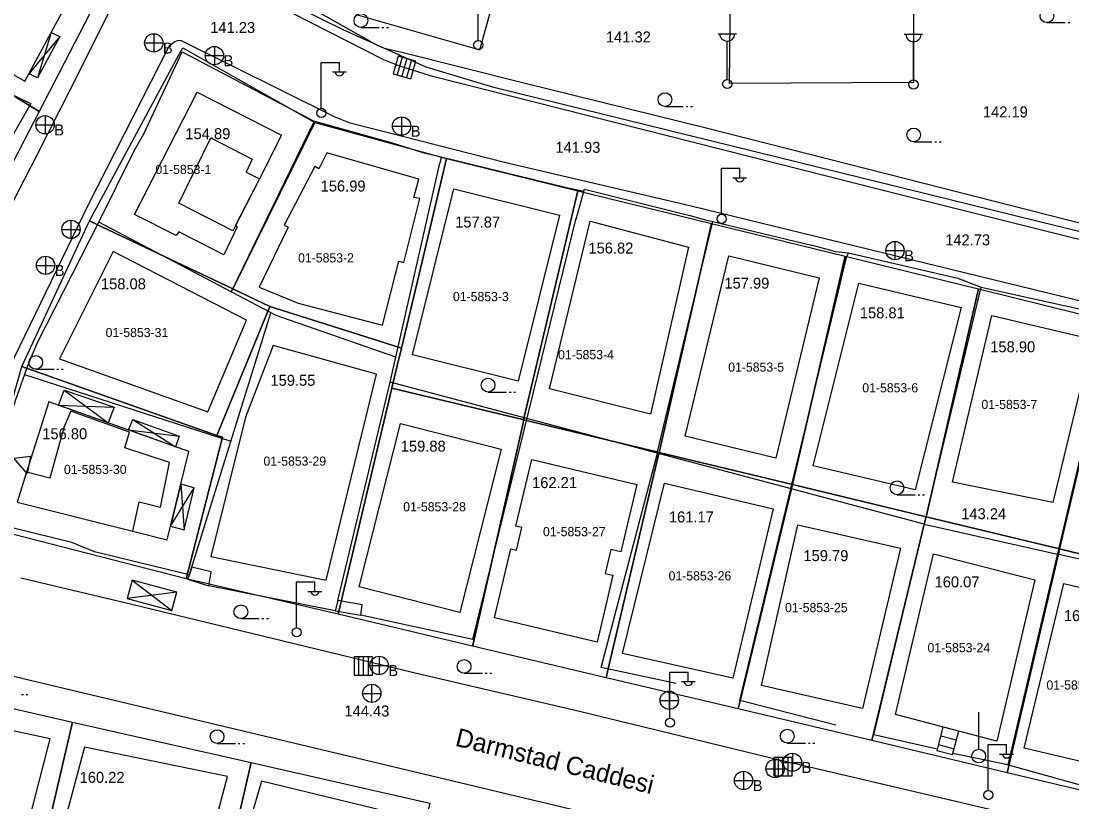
# Model space of a CAD drawing. Extents: x 419101 to 420177, y 4451541 to 4452254.
# Drawn here: x 419166.5 to 419281.2, y 4451807.7 to 4451893 of the extents above; entities that cross this region are included whole.
import ezdxf

# ---------------------------------------------------------------- set-up
doc = ezdxf.new("R2010")
doc.units = 0
doc.layers.add('2_KADASTRO', color=7, linetype='Continuous')
doc.layers.add('3_HALİHAZIR', color=7, linetype='Continuous')

msp = doc.modelspace()

# ---------------------------------------------------------------- linework, layer by layer
at = {"layer": '2_KADASTRO'}
for points in [[(419150.88, 4451893.96), (419157.05, 4451906.72), (419175.57, 4451896.96), (419168.42, 4451883.14)], [(419132.79, 4451881.04), (419135.48, 4451897.02), (419148.97, 4451894.34), (419150.88, 4451893.96), (419168.42, 4451883.14), (419161.78, 4451870.31), (419160.15, 4451871.04), (419147.76, 4451876.63), (419145.34, 4451877.73)], [(419173.93, 4451871.16), (419183.7, 4451889.3), (419184.11, 4451890.07), (419198.55, 4451881.92), (419189.59, 4451863.73), (419174.57, 4451870.86)], [(419189.59, 4451863.73), (419198.55, 4451881.92), (419212.93, 4451877.99), (419209.92, 4451865.34), (419208, 4451857.27), (419201.71, 4451859.25), (419193.63, 4451861.81)], [(419206.96, 4451852.9), (419206.96, 4451852.91), (419207.5, 4451855.18), (419208, 4451857.27), (419209.92, 4451865.34), (419212.93, 4451877.99), (419227.26, 4451874.47), (419221.34, 4451849.43), (419221.24, 4451849.46)], [(419221.34, 4451849.43), (419227.26, 4451874.47), (419241.87, 4451870.88), (419236.12, 4451845.87), (419235.89, 4451845.92)], [(419166.54, 4451855.26), (419173.93, 4451871.16), (419174.57, 4451870.86), (419189.59, 4451863.73), (419193.63, 4451861.81), (419187.84, 4451847.73)], [(419236.12, 4451845.87), (419241.87, 4451870.88), (419256.44, 4451867.31), (419250.7, 4451842.35)], [(419250.7, 4451842.35), (419256.44, 4451867.31), (419271.01, 4451863.73), (419265.28, 4451838.83), (419265.14, 4451838.87)], [(419265.28, 4451838.83), (419271.01, 4451863.73), (419285.72, 4451860.12), (419279.86, 4451835.32)], [(419184.48, 4451832.07), (419188.45, 4451847.52), (419187.84, 4451847.73), (419193.63, 4451861.81), (419201.71, 4451859.25), (419208, 4451857.27), (419207.5, 4451855.18), (419206.96, 4451852.91), (419206.96, 4451852.9), (419201.07, 4451828.19)], [(419279.86, 4451835.32), (419285.72, 4451860.12), (419300.29, 4451856.54), (419294.54, 4451831.78), (419294.48, 4451831.79), (419279.98, 4451835.29)], [(419161.62, 4451837.93), (419166.54, 4451855.26), (419187.84, 4451847.73), (419188.45, 4451847.52), (419184.48, 4451832.07)], [(419201.07, 4451828.19), (419206.96, 4451852.9), (419221.24, 4451849.46), (419221.34, 4451849.43), (419221.27, 4451849.08), (419215.85, 4451825.11), (419215.76, 4451824.71)], [(419215.76, 4451824.71), (419215.85, 4451825.11), (419221.27, 4451849.08), (419221.34, 4451849.43), (419235.89, 4451845.92), (419236.12, 4451845.87), (419235.99, 4451845.32), (419230.58, 4451822.22), (419230.35, 4451821.24)], [(419230.35, 4451821.24), (419230.58, 4451822.22), (419235.99, 4451845.32), (419236.12, 4451845.87), (419250.7, 4451842.35), (419250.6, 4451841.92), (419244.97, 4451818.71), (419244.76, 4451817.83)], [(419244.76, 4451817.83), (419244.97, 4451818.71), (419250.6, 4451841.92), (419250.7, 4451842.35), (419265.14, 4451838.87), (419265.28, 4451838.83), (419265.19, 4451838.45), (419259.35, 4451814.37)], [(419259.35, 4451814.37), (419265.19, 4451838.45), (419265.28, 4451838.83), (419279.86, 4451835.32), (419279.79, 4451834.98), (419274.14, 4451810.86)], [(419274.14, 4451810.86), (419279.79, 4451834.98), (419279.86, 4451835.32), (419279.98, 4451835.29), (419294.48, 4451831.79), (419294.54, 4451831.78), (419294.5, 4451831.6), (419292.01, 4451821.16), (419288.73, 4451807.4)], [(419156.48, 4451819.95), (419172.09, 4451816.4), (419168.67, 4451801.68), (419168.48, 4451800.87), (419157.62, 4451803.37), (419156.67, 4451803.59)], [(419168.48, 4451800.87), (419168.67, 4451801.68), (419172.09, 4451816.4), (419191.59, 4451811.97), (419188.22, 4451797.46), (419187.97, 4451796.39), (419187.77, 4451796.43)], [(419187.97, 4451796.39), (419188.22, 4451797.46), (419191.59, 4451811.97), (419211.09, 4451807.54), (419207.69, 4451792.92), (419207.47, 4451791.95), (419206.98, 4451792.06)]]:
    msp.add_lwpolyline(points, close=True, dxfattribs=at)
msp.add_lwpolyline([(419523.25, 4451817.52), (419440.11, 4451831.22), (419423.43, 4451835.17), (419425.53, 4451844.36), (419417.12, 4451845.49), (419416.03, 4451836.87), (419415, 4451837.13), (419412.52, 4451837.75), (419400.55, 4451840.78), (419218.08, 4451885.76), (419210.69, 4451887.97), (419201.62, 4451892.03), (419189.13, 4451898.23)], dxfattribs=at)
at = {"layer": '3_HALİHAZIR'}
for p, q in [((419216.38, 4451890.9), (419216.38, 4451895.1)), ((419203.57, 4451892.32), (419205.57, 4451892.32)), ((419205.87, 4451892.32), (419206.07, 4451892.32)), ((419206.37, 4451892.32), (419206.57, 4451892.32)), ((419278.48, 4451892.84), (419280.48, 4451892.84)), ((419280.78, 4451892.84), (419280.98, 4451892.84)), ((419170.68, 4451891.31), (419167.31, 4451887.25)), ((419169.73, 4451891.76), (419168.27, 4451886.79)), ((419180.95, 4451891.62), (419180.95, 4451889.62)), ((419242.57, 4451891.62), (419244.57, 4451891.62)), ((419262.91, 4451891.57), (419264.91, 4451891.57)), ((419179.95, 4451890.62), (419181.95, 4451890.62)), ((419187.57, 4451890.23), (419187.57, 4451888.23)), ((419243.57, 4451886.62), (419243.57, 4451890.81)), ((419263.91, 4451886.57), (419263.91, 4451890.77)), ((419186.57, 4451889.23), (419188.57, 4451889.23)), ((419207.64, 4451889.18), (419207.09, 4451887.25)), ((419207.64, 4451889.18), (419207.09, 4451887.25)), ((419208.08, 4451889.05), (419207.53, 4451887.13)), ((419209.56, 4451888.63), (419207.64, 4451889.18)), ((419209.56, 4451888.63), (419207.64, 4451889.18)), ((419208.6, 4451888.9), (419208.05, 4451886.98)), ((419209.08, 4451888.77), (419208.53, 4451886.84)), ((419209.02, 4451886.71), (419209.56, 4451888.63)), ((419209.02, 4451886.71), (419209.56, 4451888.63)), ((419199.23, 4451883.49), (419199.23, 4451888.49)), ((419199.23, 4451888.49), (419201.23, 4451888.49)), ((419201.23, 4451887.49), (419201.23, 4451888.49)), ((419200.47, 4451887.45), (419201.97, 4451887.45)), ((419207.09, 4451887.25), (419209.02, 4451886.71)), ((419207.09, 4451887.25), (419209.02, 4451886.71)), ((419236.77, 4451883.68), (419238.77, 4451883.68)), ((419239.07, 4451883.68), (419239.27, 4451883.68)), ((419239.57, 4451883.68), (419239.77, 4451883.68)), ((419169.08, 4451882.67), (419169.08, 4451880.67)), ((419208.01, 4451882.53), (419208.01, 4451880.53)), ((419168.08, 4451881.67), (419170.08, 4451881.67)), ((419207.01, 4451881.53), (419209.01, 4451881.53)), ((419263.93, 4451879.82), (419265.93, 4451879.82)), ((419266.23, 4451879.82), (419266.43, 4451879.82)), ((419266.73, 4451879.82), (419266.93, 4451879.82)), ((419242.95, 4451871.92), (419242.95, 4451876.92)), ((419242.95, 4451876.92), (419244.95, 4451876.92)), ((419244.95, 4451875.92), (419244.95, 4451876.92)), ((419244.19, 4451875.88), (419245.69, 4451875.88)), ((419171.92, 4451869.23), (419171.92, 4451871.23)), ((419170.9, 4451870.22), (419172.9, 4451870.22)), ((419261.89, 4451868.92), (419261.89, 4451866.92)), ((419169.13, 4451867.31), (419169.13, 4451865.31)), ((419260.89, 4451867.92), (419262.89, 4451867.92)), ((419168.13, 4451866.31), (419170.13, 4451866.31)), ((419168.06, 4451854.96), (419170.06, 4451854.96)), ((419170.36, 4451854.96), (419170.56, 4451854.96)), ((419170.86, 4451854.96), (419171.06, 4451854.96)), ((419171.16, 4451852.68), (419175.96, 4451849.11)), ((419217.46, 4451852.47), (419219.46, 4451852.47)), ((419219.76, 4451852.47), (419219.96, 4451852.47)), ((419220.26, 4451852.47), (419220.46, 4451852.47)), ((419170.53, 4451851.03), (419176.64, 4451850.8)), ((419178.65, 4451849.46), (419183.34, 4451846.49)), ((419178.18, 4451848.32), (419183.74, 4451847.64)), ((419182.77, 4451837.8), (419185.36, 4451841.98)), ((419183.9, 4451842.4), (419184.27, 4451837.4)), ((419262.11, 4451841.25), (419264.11, 4451841.25)), ((419264.41, 4451841.25), (419264.61, 4451841.25)), ((419264.91, 4451841.25), (419265.11, 4451841.25)), ((419196.55, 4451826.72), (419196.55, 4451831.72)), ((419196.55, 4451831.72), (419198.55, 4451831.72)), ((419198.55, 4451830.72), (419198.55, 4451831.72)), ((419197.79, 4451830.68), (419199.29, 4451830.68)), ((419190.46, 4451827.71), (419192.46, 4451827.71)), ((419192.76, 4451827.71), (419192.96, 4451827.71)), ((419193.26, 4451827.71), (419193.46, 4451827.71)), ((419204.85, 4451823.54), (419202.85, 4451823.54)), ((419202.85, 4451823.54), (419202.85, 4451821.54)), ((419204.85, 4451823.54), (419202.85, 4451823.54)), ((419202.85, 4451823.54), (419202.85, 4451821.54)), ((419203.35, 4451821.54), (419203.35, 4451823.54)), ((419203.85, 4451821.54), (419203.85, 4451823.54)), ((419204.4, 4451821.54), (419204.4, 4451823.54)), ((419204.85, 4451821.54), (419204.85, 4451823.54)), ((419204.85, 4451821.54), (419204.85, 4451823.54)), ((419205.56, 4451823.59), (419205.56, 4451821.59)), ((419204.56, 4451822.59), (419206.56, 4451822.59)), ((419202.85, 4451821.54), (419204.85, 4451821.54)), ((419202.85, 4451821.54), (419204.85, 4451821.54)), ((419214.84, 4451821.74), (419216.84, 4451821.74)), ((419217.14, 4451821.74), (419217.34, 4451821.74)), ((419217.64, 4451821.74), (419217.84, 4451821.74)), ((419237.32, 4451816.86), (419237.32, 4451821.86)), ((419237.32, 4451821.86), (419239.32, 4451821.86)), ((419239.32, 4451820.86), (419239.32, 4451821.86)), ((419204.77, 4451818.53), (419204.77, 4451820.53)), ((419237.25, 4451817.77), (419237.25, 4451819.77)), ((419238.56, 4451820.82), (419240.06, 4451820.82)), ((419166.51, 4451819.43), (419166.71, 4451819.43)), ((419167.01, 4451819.43), (419167.21, 4451819.43)), ((419203.75, 4451819.52), (419205.75, 4451819.52)), ((419236.23, 4451818.76), (419238.23, 4451818.76)), ((419271.04, 4451813.48), (419271.04, 4451817.48)), ((419187.86, 4451814.06), (419189.86, 4451814.06)), ((419190.16, 4451814.06), (419190.36, 4451814.06)), ((419190.66, 4451814.06), (419190.86, 4451814.06)), ((419250.13, 4451814.11), (419252.13, 4451814.11)), ((419252.43, 4451814.11), (419252.63, 4451814.11)), ((419252.93, 4451814.11), (419253.13, 4451814.11)), ((419266.88, 4451814.91), (419268.61, 4451814.45)), ((419250.69, 4451813), (419250.69, 4451811)), ((419266.63, 4451813.94), (419268.35, 4451813.48)), ((419272.08, 4451808.95), (419272.08, 4451813.95)), ((419272.08, 4451813.95), (419274.08, 4451813.95)), ((419273.32, 4451812.91), (419274.82, 4451812.91)), ((419274.08, 4451812.95), (419274.08, 4451813.95)), ((419250.66, 4451812.52), (419248.66, 4451812.52)), ((419248.66, 4451812.52), (419248.66, 4451810.52)), ((419250.66, 4451812.52), (419248.66, 4451812.52)), ((419248.66, 4451812.52), (419248.66, 4451810.52)), ((419248.82, 4451810.31), (419248.82, 4451812.31)), ((419249.16, 4451810.52), (419249.16, 4451812.52)), ((419249.66, 4451810.52), (419249.66, 4451812.52)), ((419249.69, 4451812), (419251.69, 4451812)), ((419250.21, 4451810.52), (419250.21, 4451812.52)), ((419250.66, 4451810.52), (419250.66, 4451812.52)), ((419250.66, 4451810.52), (419250.66, 4451812.52)), ((419245.35, 4451811.02), (419245.35, 4451809.02)), ((419247.8, 4451811.3), (419249.8, 4451811.3)), ((419244.35, 4451810.02), (419246.35, 4451810.02)), ((419248.66, 4451810.52), (419250.66, 4451810.52)), ((419248.66, 4451810.52), (419250.66, 4451810.52))]:
    msp.add_line(p, q, dxfattribs=at)
for points in [[(419197.14, 4451918.49), (419190.3, 4451906.14), (419187.84, 4451901.73), (419187.33, 4451900.47), (419187.22, 4451899.82), (419187.2, 4451899.12), (419187.52, 4451898.4), (419188.02, 4451898.02), (419206.05, 4451888.79), (419207.67, 4451888.15), (419211.14, 4451887.04), (419263.32, 4451873.84), (419278.61, 4451870.01), (419319.77, 4451859.79), (419370.79, 4451846.97), (419405.26, 4451838.47), (419438.95, 4451830.41), (419524.68, 4451816.03), (419556.86, 4451810.45)], [(419214.93, 4451915.1), (419209.68, 4451916.61), (419203.06, 4451893.74), (419216.54, 4451889.85), (419219.99, 4451902.17)], [(419142.38, 4451837.65), (419147.79, 4451836.38), (419148.48, 4451836.36), (419148.89, 4451836.39), (419149.23, 4451836.63), (419149.72, 4451837.28), (419157.78, 4451856.74), (419162.35, 4451866.74), (419164.28, 4451870.73), (419168.22, 4451878.4), (419173.01, 4451887.86), (419179.33, 4451900.52), (419182.8, 4451907.22)], [(419263.95, 4451903.46), (419263.91, 4451886.31), (419243.83, 4451886.19), (419243.99, 4451903.54)], [(419189.98, 4451898.51), (419196.68, 4451895.25), (419205.35, 4451890.37), (419206.11, 4451890.06), (419208.05, 4451889.62), (419220.91, 4451886.35), (419241.42, 4451881.31), (419263.19, 4451875.75), (419280.47, 4451871.35), (419306.58, 4451864.81), (419324.9, 4451860.26), (419344.99, 4451855.34)], [(419148.23, 4451891.94), (419148.65, 4451892.96), (419167.51, 4451884), (419164.69, 4451878.99)], [(419287.54, 4451861.1), (419239.64, 4451872.77), (419219.41, 4451877.5), (419202.38, 4451881.84), (419200.76, 4451882.51), (419183.91, 4451890.87), (419183.49, 4451890.86), (419183.17, 4451890.71), (419182.6, 4451890.21), (419173.77, 4451872.92), (419165.12, 4451855.03)], [(419179.87, 4451880.7), (419184.04, 4451889.63), (419198.39, 4451882.1)], [(419198.48, 4451882.07), (419189.39, 4451863.43)], [(419198.39, 4451882.1), (419207, 4451879.69)], [(419178.84, 4451878.89), (419179.87, 4451880.7)], [(419207, 4451879.69), (419210.34, 4451878.66)], [(419194.32, 4451860.83), (419174.96, 4451871.02), (419178.84, 4451878.89)], [(419210.34, 4451878.66), (419212.35, 4451878.16), (419212.18, 4451877.49)], [(419265.09, 4451838.02), (419206.77, 4451853.54), (419212.18, 4451877.49)], [(419212.35, 4451878.16), (419225.71, 4451874.9)], [(419225.7, 4451874.9), (419227.95, 4451874.42)], [(419227.06, 4451871.35), (419228, 4451874.62), (419239.5, 4451871.77)], [(419215.78, 4451825.41), (419227.09, 4451871.46)], [(419239.36, 4451871.81), (419241.2, 4451871.27)], [(419168.26, 4451857.87), (419174.96, 4451871.02)], [(419235.91, 4451845.79), (419242, 4451871.09)], [(419241.2, 4451871.27), (419242, 4451871.09), (419252.77, 4451868.53)], [(419252.73, 4451868.54), (419255.41, 4451867.84)], [(419244.94, 4451818.77), (419256.63, 4451867.31)], [(419255.41, 4451867.84), (419256.81, 4451867.67), (419256.63, 4451867.31)], [(419256.81, 4451867.67), (419268.74, 4451864.9)], [(419268.74, 4451864.9), (419271.31, 4451863.93)], [(419266.49, 4451813.44), (419259.57, 4451815.01), (419271.31, 4451863.93)], [(419271.31, 4451863.93), (419283.17, 4451861.3)], [(419184.81, 4451832.41), (419193.75, 4451861.13)], [(419207.39, 4451856.27), (419194.32, 4451860.83)], [(419285.66, 4451860.41), (419274.22, 4451811.71), (419268.22, 4451812.98)], [(419167.21, 4451855.38), (419168.26, 4451857.87)], [(419171.99, 4451836.02), (419161.73, 4451838.53), (419165.87, 4451851.66), (419167.24, 4451855.45)], [(419166.85, 4451854.38), (419189.38, 4451847.09)], [(419201.05, 4451829.69), (419206.77, 4451853.54)], [(419229.79, 4451822.35), (419235.95, 4451845.77)], [(419265.09, 4451838.02), (419279.63, 4451834.74)], [(419174.47, 4451835), (419171.99, 4451836.02)], [(419184.83, 4451832.5), (419174.47, 4451835)], [(419352.73, 4451818.1), (419279.63, 4451834.74)], [(419166.43, 4451832.16), (419178.57, 4451829.29), (419209.49, 4451821.78), (419227.44, 4451817.59), (419248.38, 4451812.5), (419272.23, 4451806.89), (419295.94, 4451801.22)], [(419178.6, 4451831.92), (419182.93, 4451828.58)], [(419201.05, 4451829.69), (419200.76, 4451828.57), (419186.97, 4451831.29)], [(419183.48, 4451830.58), (419178.05, 4451829.92)], [(419215.78, 4451825.41), (419203.56, 4451828.08)], [(419281.75, 4451793.44), (419244.87, 4451802.46), (419203.07, 4451812.46), (419158.1, 4451823.18), (419157.6, 4451823.14), (419156.65, 4451822.5), (419156.08, 4451821.71), (419155.73, 4451821), (419155.14, 4451804.29), (419154.69, 4451790.09), (419154.73, 4451789.84), (419154.94, 4451789.43), (419155.29, 4451789.11), (419155.71, 4451788.88), (419156.59, 4451788.69), (419180.02, 4451783.23), (419215.44, 4451775.18), (419223.05, 4451773.49), (419249.17, 4451767.66), (419269.02, 4451763.36)], [(419237.99, 4451820.63), (419229.79, 4451822.35)], [(419255.42, 4451816.08), (419244.94, 4451818.77)], [(419288.55, 4451807.72), (419274.04, 4451811.75)]]:
    msp.add_lwpolyline(points, dxfattribs=at)
for points in [[(419152.77, 4451894.48), (419166.87, 4451886.43), (419172.57, 4451897.05), (419158.37, 4451905.04)], [(419169.73, 4451891.76), (419170.68, 4451891.31), (419168.27, 4451886.79), (419167.31, 4451887.25)], [(419189.88, 4451870.69), (419190.05, 4451870.51), (419188.61, 4451867.46), (419183.67, 4451869.97), (419183.39, 4451869.58), (419178.85, 4451871.85), (419185.69, 4451885.24), (419194.9, 4451880.55), (419192.5, 4451875.78)], [(419183.67, 4451873.11), (419187.19, 4451880.23), (419191.69, 4451877.92), (419191.05, 4451876.49), (419192.5, 4451875.78), (419189.58, 4451870.1)], [(419192.47, 4451863.93), (419196.71, 4451862.17), (419205.94, 4451859.76), (419207.7, 4451866.77), (419208.27, 4451866.62), (419210.01, 4451873.63), (419209.36, 4451873.74), (419209.89, 4451875.72), (419199.83, 4451878.59), (419198.96, 4451876.84), (419198.52, 4451877.12), (419195.2, 4451870.69), (419195.64, 4451870.47)], [(419209.2, 4451856.55), (419213.72, 4451874.68), (419225.25, 4451871.8), (419220.73, 4451853.67)], [(419224.16, 4451852.82), (419228.59, 4451871.13), (419239.35, 4451868.29), (419235.19, 4451850.04)], [(419170.65, 4451856.08), (419186.87, 4451850.3), (419191.09, 4451860.32), (419176.52, 4451867.83)], [(419238.98, 4451847.63), (419243.74, 4451867.36), (419253.61, 4451864.95), (419248.89, 4451845.24)], [(419252.97, 4451844.39), (419257.95, 4451864.35), (419269.13, 4451861.7), (419264.1, 4451841.79)], [(419268.18, 4451842.62), (419272.45, 4451860.82), (419283.43, 4451858.24), (419279.13, 4451840.4)], [(419187.19, 4451834.48), (419199.76, 4451831.9), (419205.28, 4451854.41), (419193.98, 4451857.55), (419190.96, 4451849.72)], [(419170.53, 4451851.03), (419171.16, 4451852.68), (419176.64, 4451850.8), (419175.96, 4451849.11)], [(419167.06, 4451843.72), (419166.03, 4451840.42), (419178.65, 4451837.26), (419182.4, 4451836.31), (419184.79, 4451845.98), (419169.5, 4451851.4)], [(419166.03, 4451840.42), (419178.65, 4451837.26), (419179.36, 4451840.48), (419181.68, 4451839.88), (419182.67, 4451844.78), (419177.8, 4451846.37), (419178.31, 4451848.07), (419171.89, 4451850.39), (419171.11, 4451848.6), (419169.59, 4451843.07), (419167.06, 4451843.72)], [(419178.18, 4451848.32), (419178.65, 4451849.46), (419183.74, 4451847.64), (419183.34, 4451846.49)], [(419203.37, 4451831.17), (419207.89, 4451849.02), (419218.88, 4451846.24), (419214.36, 4451828.39)], [(419165.65, 4451845.25), (419167.47, 4451845.46), (419167.13, 4451843.55)], [(419222.23, 4451845.1), (419233.71, 4451842.38), (419231.96, 4451834.99), (419230.85, 4451835.26), (419230.23, 4451832.65), (419231.09, 4451832.44), (419229.35, 4451825.13), (419218.16, 4451827.78), (419219.95, 4451835.33), (419220.56, 4451835.18), (419221.15, 4451837.66), (419220.5, 4451837.81)], [(419183.9, 4451842.4), (419182.77, 4451837.8), (419184.27, 4451837.4), (419185.36, 4451841.98)], [(419232.14, 4451823.88), (419236.73, 4451842.51), (419248.59, 4451839.71), (419244.18, 4451821.21)], [(419247.32, 4451820.4), (419251.28, 4451837.97), (419262.48, 4451835.42), (419258.34, 4451817.89)], [(419261.96, 4451817.23), (419266.1, 4451834.8), (419277.15, 4451831.93), (419273.01, 4451814.3)], [(419186.97, 4451831.29), (419187.21, 4451832.82), (419185.09, 4451833.32), (419184.81, 4451832.41), (419184.64, 4451832.01)], [(419178.05, 4451829.92), (419182.93, 4451828.58), (419183.48, 4451830.58), (419178.6, 4451831.92)], [(419275.98, 4451813.55), (419280.33, 4451831.56), (419292.21, 4451828.69), (419287.91, 4451810.73)], [(419203.56, 4451828.08), (419203.72, 4451829.21), (419201.05, 4451829.69), (419200.76, 4451828.57)], [(419159.39, 4451816.77), (419159.09, 4451805.53), (419166.86, 4451803.84), (419169.63, 4451814.57)], [(419267.13, 4451815.86), (419266.45, 4451813.28), (419268.18, 4451812.84), (419268.87, 4451815.4)], [(419173.37, 4451813.64), (419170.56, 4451803.04), (419186.16, 4451799.73), (419189, 4451810.44)], [(419192.71, 4451809.93), (419189.49, 4451798.78), (419205.58, 4451794.86), (419208.61, 4451806.08)]]:
    msp.add_lwpolyline(points, close=True, dxfattribs=at)
for centre, radius in [((419203.57, 4451893.07), 0.75), ((419278.48, 4451893.59), 0.75), ((419180.95, 4451890.62), 1), ((419216.38, 4451890.4), 0.5), ((419187.57, 4451889.23), 1), ((419243.57, 4451886.12), 0.5), ((419263.91, 4451886.07), 0.5), ((419236.77, 4451884.43), 0.75), ((419199.24, 4451882.97), 0.5), ((419169.08, 4451881.67), 1), ((419208.01, 4451881.53), 1), ((419263.93, 4451880.57), 0.75), ((419242.96, 4451871.39), 0.5), ((419171.91, 4451870.24), 1), ((419261.89, 4451867.92), 1), ((419169.13, 4451866.31), 1), ((419168.06, 4451855.71), 0.75), ((419217.46, 4451853.22), 0.75), ((419262.11, 4451842), 0.75), ((419190.46, 4451828.46), 0.75), ((419196.56, 4451826.2), 0.5), ((419205.56, 4451822.59), 1), ((419214.84, 4451822.49), 0.75), ((419204.76, 4451819.54), 1), ((419237.24, 4451818.78), 1), ((419237.33, 4451816.33), 0.5), ((419187.86, 4451814.81), 0.75), ((419250.13, 4451814.86), 0.75), ((419250.69, 4451812), 1), ((419271.04, 4451812.68), 0.75), ((419248.8, 4451811.32), 1), ((419245.35, 4451810.02), 1), ((419272.09, 4451808.42), 0.5)]:
    msp.add_circle(centre, radius, dxfattribs=at)
for centre, radius, start, end in [((419243.57, 4451891.65), 0.837, 183.298, 356.9072), ((419263.91, 4451891.6), 0.837, 183.298, 356.9072), ((419201.23, 4451887.49), 0.474, 184.8384, 355.1464), ((419244.95, 4451875.92), 0.474, 184.8384, 355.1464), ((419198.55, 4451830.73), 0.474, 184.8384, 355.1464), ((419239.32, 4451820.86), 0.474, 184.8384, 355.1464), ((419274.08, 4451812.95), 0.474, 184.8384, 355.1464)]:
    msp.add_arc(centre, radius, start, end, dxfattribs=at)

# ---------------------------------------------------------------- texts
at = {"layer": '2_KADASTRO'}
for s, p in [('01-5853-1', (419181.13, 4451876.29)), ('01-5853-2', (419196.71, 4451866.63)), ('01-5853-3', (419213.62, 4451862.4)), ('01-5853-31', (419175.69, 4451858.47)), ('01-5853-4', (419225.1, 4451856.05)), ('01-5853-5', (419243.68, 4451854.69)), ('01-5853-6', (419258.32, 4451852.43)), ('01-5853-7', (419271.33, 4451850.61)), ('01-5853-29', (419192.93, 4451844.42)), ('01-5853-30', (419171.14, 4451843.51)), ('01-5853-28', (419208.19, 4451839.43)), ('01-5853-27', (419223.45, 4451836.71)), ('01-5853-26', (419237.17, 4451831.88)), ('01-5853-25', (419249.88, 4451828.41)), ('01-5853-24', (419265.44, 4451824.03)), ('01-5853-23', (419278.43, 4451819.95))]:
    msp.add_text(s, height=1, dxfattribs=at).set_placement(p)
at = {"layer": '3_HALİHAZIR'}
for s, height, rotation, p in [('141.23 ', 1.2, 359.998, (419187.11, 4451891.7)), ('141.32 ', 1.2, 359.998, (419230.32, 4451890.67)), ('142.19 ', 1.2, 359.998, (419271.49, 4451882.48)), ('141.93 ', 1.2, 359.998, (419224.81, 4451878.61)), ('142.73 ', 1.2, 359.998, (419267.37, 4451868.49)), ('143.24 ', 1.2, 359.998, (419269.12, 4451838.57)), ('144.43 ', 1.2, 359.998, (419201.77, 4451817.01)), ('Darmstad Caddesi', 2, 346.1421, (419213.77, 4451813.83))]:
    msp.add_text(s, height=height, rotation=rotation, dxfattribs=at).set_placement(p)
for s, p in [('B', (419181.95, 4451889.46)), ('B', (419188.57, 4451888.07)), ('B', (419170.08, 4451880.51)), ('154.89', (419184.4, 4451880.1)), ('B', (419209.01, 4451880.37)), ('156.99', (419199.17, 4451874.38)), ('157.87', (419213.86, 4451870.44)), ('156.82', (419228.41, 4451867.6)), ('B', (419262.89, 4451866.76)), ('B', (419170.13, 4451865.15)), ('158.08', (419175.18, 4451863.69)), ('157.99', (419243.26, 4451863.76)), ('158.81', (419258.05, 4451860.52)), ('158.90', (419272.29, 4451856.81)), ('159.55', (419193.69, 4451853.15)), ('156.80', (419168.77, 4451847.31)), ('159.88', (419207.92, 4451845.95)), ('162.21', (419222.26, 4451841.97)), ('161.17', (419237.2, 4451838.22)), ('159.79', (419251.89, 4451833.99)), ('160.07', (419266.21, 4451831.12)), ('161.61', (419280.33, 4451827.43)), ('B', (419206.56, 4451821.43)), ('B', (419251.69, 4451810.84)), ('160.22', (419172.85, 4451809.76)), ('B', (419246.35, 4451808.86))]:
    msp.add_text(s, height=1.2, dxfattribs=at).set_placement(p)

doc.saveas('drawing.dxf')
